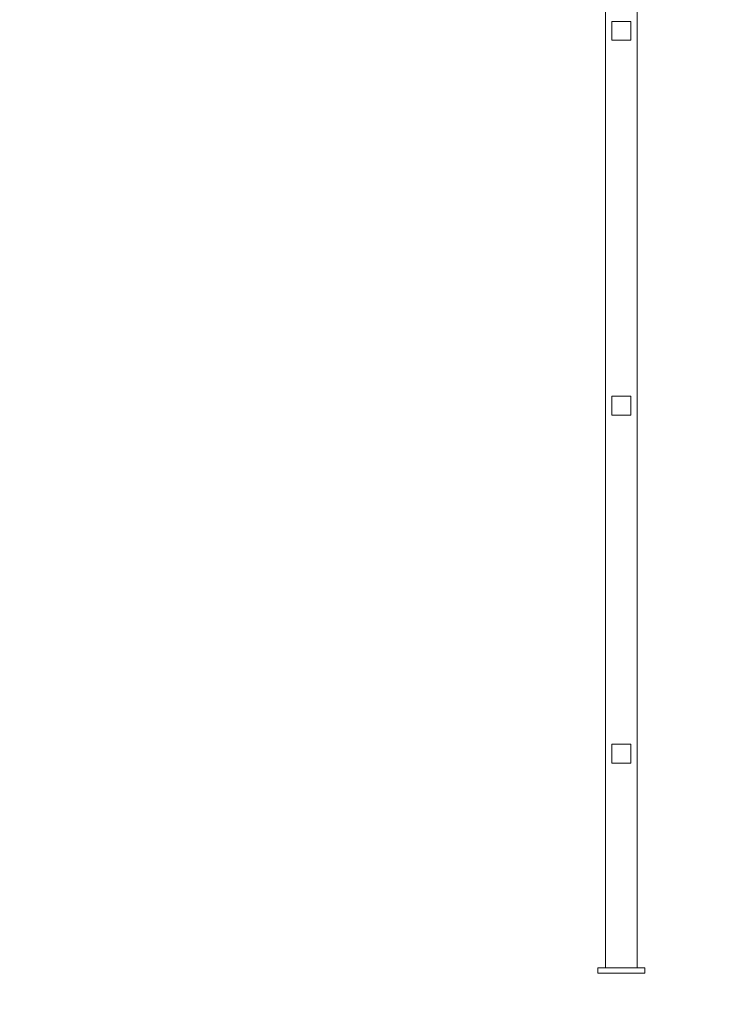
# Model space of a CAD drawing. Header units: millimetres. Extents: x -4738 to 65662, y -68080 to 6847.
# Tile 998 of 1056: x 38249 to 39833, y -69 to 2123. Entities that reach past the tile are written whole.
import ezdxf

# ---------------------------------------------------------------- set-up
doc = ezdxf.new("R2010")
doc.units = ezdxf.units.MM
doc.layers.add('COTAS_P', color=1, linetype='Continuous', lineweight=0)
doc.layers.add('lateral_C03', color=7, linetype='Continuous', lineweight=0)
doc.dimstyles.new('R19_100', dxfattribs={"dimtxt": 250, "dimasz": 150, "dimexe": 150, "dimexo": 80, "dimgap": 100, "dimtad": 1, "dimtih": 1, "dimtoh": 1, "dimdsep": 46, "dimcen": 0.09, "dimadec": 0, "dimazin": 0, "dimtfac": 1, "dimtdec": 4, "dimtofl": 0, "dimtmove": 0, "dimatfit": 3, "dimfxl": 1, "dimtolj": 1, "dimtzin": 0, "dimarcsym": 0})

# ---------------------------------------------------------------- blocks, each defined once
blk = doc.blocks.new('DIM_R31_10')
at = {"layer": 'COTAS_P'}
for p, q in [((40359, 4377), (40202.7, 4387.2)), ((28860.4, 1727), (40359, 4377)), ((40359, 4377), (40223, 4299.5)), ((40561.1, 3500), (40359, 4377)), ((28860.4, 1727), (28996.5, 1804.5)), ((29062.5, 850), (28860.4, 1727)), ((28860.4, 1727), (29016.7, 1716.8))]:
    blk.add_line(p, q, dxfattribs=at)
blk.add_text('11800 P', height=250, rotation=12.978, dxfattribs=at).set_placement((34587.3, 3149.5))
blk = doc.blocks.new('DIM_R31_32')
at = {"layer": 'COTAS_P'}
for p, q in [((112.7, 0), (112.7, -2500)), ((65298.1, 0), (65298.1, -2500)), ((112.7, -2500), (262.7, -2455)), ((65298.1, -2500), (65148.1, -2455)), ((112.7, -2500), (65298.1, -2500)), ((112.7, -2500), (262.7, -2545)), ((65298.1, -2500), (65148.1, -2545))]:
    blk.add_line(p, q, dxfattribs=at)
blk.add_text('65185.39 P', height=250, dxfattribs=at).set_placement((32705.4, -2400))

msp = doc.modelspace()

# ---------------------------------------------------------------- linework, layer by layer
at = {"layer": 'lateral_C03'}
for p, q in [((39553.244, 2992.55), (39553.244, 12)), ((39623.244, 12), (39623.244, 2992.55)), ((39567.244, 2119.385), (39609.244, 2119.385)), ((39567.244, 2119.385), (39567.244, 2077.385)), ((39609.244, 2077.385), (39609.244, 2119.385)), ((39567.244, 2077.385), (39609.244, 2077.385)), ((39567.244, 1284.831), (39609.244, 1284.831)), ((39567.244, 1284.831), (39567.244, 1242.831)), ((39609.244, 1242.831), (39609.244, 1284.831)), ((39567.244, 1242.831), (39609.244, 1242.831)), ((39567.244, 509.888), (39609.244, 509.888)), ((39567.244, 509.888), (39567.244, 467.888)), ((39609.244, 467.888), (39609.244, 509.888)), ((39567.244, 467.888), (39609.244, 467.888)), ((39535.744, 12), (39640.744, 12)), ((39535.744, 12), (39535.744, 0)), ((39535.744, 0), (39640.744, 0)), ((39553.244, 12), (39623.244, 12)), ((39640.744, 0), (39640.744, 12))]:
    msp.add_line(p, q, dxfattribs=at)

# ---------------------------------------------------------------- dimensions: what is measured, and where the dimension line sits
at = {"layer": 'COTAS_P'}
for p1, p2, distance, picture, middle in [((29062.547, 850), (40561.134, 3500), 900, 'DIM_R31_10', (34609.722, 3052.011)), ((112.7, 0), (65298.0949, 0), -2500, 'DIM_R31_32', (32705.3975, -2500))]:
    dim = msp.add_aligned_dim(p1=p1, p2=p2, distance=distance, text='<> P', dimstyle='R19_100', dxfattribs=at)
    dim.commit()
    dim.dimension.update_dxf_attribs({"geometry": picture, "text_midpoint": middle})

doc.saveas('drawing.dxf')
